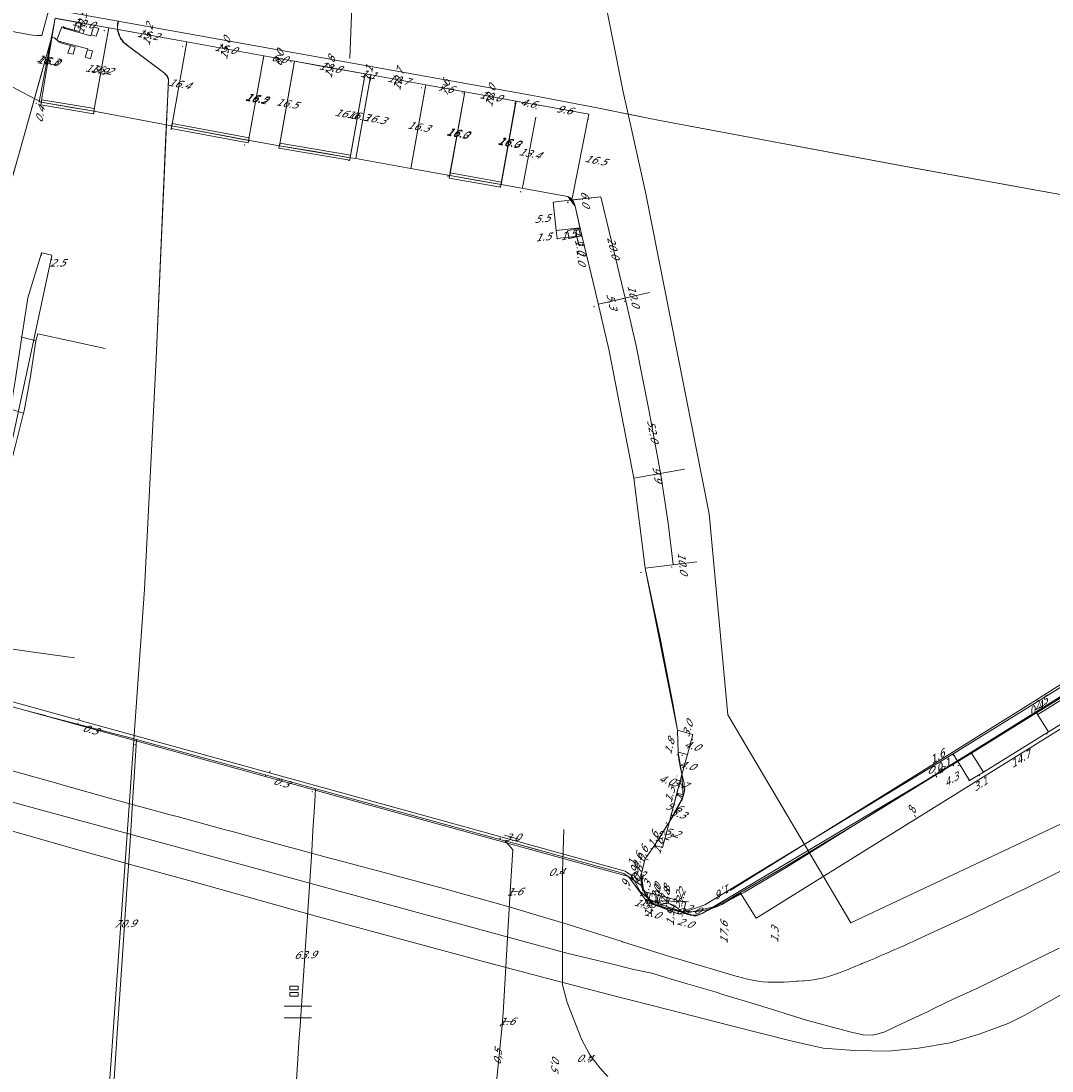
# Model space of a CAD drawing. Header units: metres. Extents: x 124576 to 133557, y 395865 to 402386.
# Tile 438 of 447: x 133096 to 133294, y 401070 to 401272. Entities that reach past the tile are written whole.
import ezdxf
from ezdxf.enums import TextEntityAlignment as Align

# ---------------------------------------------------------------- set-up
doc = ezdxf.new("R2010")
doc.units = ezdxf.units.M
doc.header["$MEASUREMENT"] = 0
for name, color, linetype, lineweight, true_color in [('LG_buisleidingGevaarlijkeInhoud_Petrochemical_Pipeline_Services', 7, 'Continuous', 13, 0x000000), ('LG_Datatransport', 3, 'Continuous', 13, 0x00ff00), ('LG_Datatransport_Eurofiber_Nederland_BV', 3, 'Continuous', 13, 0x00ff00), ('LG_Datatransport_KPN_BV', 3, 'Continuous', 13, 0x00ff00), ('LG_Datatransport_Tele2_Nederland_BV', 3, 'Continuous', 13, 0x00ff00), ('LG_Datatransport_Ziggo_BV', 3, 'Continuous', 13, 0x00ff00), ('LG_Laag_Spanning_Enexis_Netbeheer_BV', 7, 'Continuous', 13, 0x960000), ('LG_Laag_Spanning_Gemeente_Tilburg_Ruimtelijke_Uitvoering', 7, 'Continuous', 13, 0x960000), ('LG_Midden_Spanning_Enexis_Netbeheer_BV', 7, 'Continuous', 13, 0xd20000), ('LG_Riool_Onder_Druk_Gemeente_Tilburg_Ruimtelijke_Uitvoering', 7, 'Continuous', 13, 0x800080), ('LG_Riool_Onder_Druk_Waterschap_De_Dommel', 5, 'Continuous', 13, 0x0000ff), ('LG_Riool_Vrij_Verval_Gemeente_Tilburg_Ruimtelijke_Uitvoering', 7, 'Continuous', 13, 0xca00a0), ('LG_RRPWest_buisleidingGevaarlijkeInhoud_Rotterdam-Rijn_Pijpleiding_Mij_NV_West', 7, 'Continuous', 13, 0x000000), ('LG_unet-4_Brabant_Water', 5, 'Continuous', 13, 0x0000ff), ('MV_Datatransport_lijn', 3, 'Continuous', 0, 0x00ff00)]:
    doc.layers.add(name, color=color, linetype=linetype, lineweight=lineweight, true_color=true_color)
for name, color, linetype, lineweight in [('LG_Wees_Gemeente_Tilburg_Ruimtelijke_Uitvoering', 7, 'Continuous', 13), ('MV_Datatransport', 7, 'Continuous', 0), ('MV_Laag_Spanning', 7, 'Continuous', 0), ('MV_Laag_Spanning_lijn', 7, 'Continuous', 0), ('MV_Laag_Spanning_pijl', 7, 'Continuous', 0), ('MV_Midden_Spanning', 7, 'Continuous', 0), ('MV_Midden_Spanning_lijn', 7, 'Continuous', 0), ('MV_Midden_Spanning_pijl', 7, 'Continuous', 0), ('MV_unet-4', 7, 'Continuous', 0)]:
    doc.layers.add(name, color=color, linetype=linetype, lineweight=lineweight)
doc.styles.add('Klic_Annotatie', font='verdanai.ttf', dxfattribs={"oblique": 20, "height": 1.4})

# ---------------------------------------------------------------- blocks, each defined once
blk = doc.blocks.new('m_pijl')
at = {"layer": 'MV_Laag_Spanning_pijl'}
blk.add_hatch(color=7, dxfattribs=at).paths.add_polyline_path([(-1, -0.3), (-1, 0), (-1, 0.3), (0, 0)])
at = {"layer": 'MV_Laag_Spanning_pijl', "flags": 128}
blk.add_lwpolyline([(-1, 0), (-1, 0.3), (0, 0), (-1, -0.3), (-1, 0)], close=True, dxfattribs=at)
blk = doc.blocks.new('m_pijl_1')
at = {"layer": 'MV_Midden_Spanning_pijl'}
blk.add_hatch(color=7, dxfattribs=at).paths.add_polyline_path([(-1, -0.3), (-1, 0), (-1, 0.3), (0, 0)])
at = {"layer": 'MV_Midden_Spanning_pijl', "flags": 128}
blk.add_lwpolyline([(-1, 0), (-1, 0.3), (0, 0), (-1, -0.3), (-1, 0)], close=True, dxfattribs=at)

msp = doc.modelspace()

# ---------------------------------------------------------------- linework, layer by layer
at = {"layer": 'LG_buisleidingGevaarlijkeInhoud_Petrochemical_Pipeline_Services', "flags": 128}
msp.add_lwpolyline([(133065.74, 401129.74), (133200.84, 401092.95), (133209.46, 401090.88), (133213.75, 401089.83), (133217.17, 401089.08), (133220.68, 401088.04), (133223.95, 401087.07), (133226.66, 401086.29), (133229.3, 401085.51), (133230.97, 401084.95), (133237.44, 401083.02), (133246.84, 401080.07), (133255.18, 401077.87), (133257.73, 401077.29), (133259.45, 401077.21), (133260.38, 401077.42), (133261.89, 401077.85), (133264.13, 401078.93), (133267, 401080.3), (133269.94, 401081.65), (133271.42, 401082.39), (133271.42, 401082.39), (133275.17, 401084.2), (133279.41, 401086.07), (133295.35, 401093.9)], dxfattribs=at)
at = {"layer": 'LG_Datatransport', "flags": 128}
for points in [[(133110.16, 401255.03), (133100.05, 401256.74), (133099.88, 401255.76), (133110, 401254.04), (133110.16, 401255.03)], [(133139.85, 401249.42), (133125.11, 401252.2), (133124.92, 401251.22), (133139.66, 401248.44), (133139.85, 401249.42)], [(133159.36, 401246.1), (133145.75, 401248.41), (133145.59, 401247.42), (133159.2, 401245.12), (133159.36, 401246.1)], [(133188.31, 401240.93), (133178.47, 401242.69), (133178.29, 401241.71), (133188.14, 401239.94), (133188.31, 401240.93)]]:
    msp.add_lwpolyline(points, dxfattribs=at)
at = {"layer": 'LG_Datatransport_Eurofiber_Nederland_BV', "flags": 128}
for points in [[(133078.09, 401272.77), (133098.3, 401269.15), (133099.14, 401269.03), (133100.05, 401269.03), (133104.39, 401284.99)], [(133078.09, 401272.77), (133098.3, 401269.15), (133099.14, 401269.03), (133100.05, 401269.03), (133104.39, 401284.99)], [(133114.8, 401271.9), (133114.6, 401271.4), (133114.6, 401270.3), (133115.1, 401268.7), (133115.7, 401267.8), (133123.6, 401261.8), (133123.8, 401261.6), (133124, 401261.5), (133124.1, 401261.3), (133124.2, 401261.2), (133124.2, 401261), (133124.3, 401260.8), (133124.4, 401260.7), (133122, 401207.1), (133119.8, 401162.8), (133113.2, 401069.7), (133108.1, 401000), (133099.86, 400911)], [(133113.2, 401069.7), (133119.8, 401162.8), (133122, 401207.1), (133124.4, 401260.7), (133124.3, 401260.7), (133124.3, 401261), (133124.2, 401261), (133124.2, 401261.2), (133124.1, 401261.4), (133124, 401261.4), (133124, 401261.5), (133123.9, 401261.5), (133123.9, 401261.6), (133123.8, 401261.6), (133123.8, 401261.7), (133123.7, 401261.7), (133123.7, 401261.8), (133123.6, 401261.8), (133116.6, 401267.1), (133116.3, 401267.4), (133115.8, 401267.7), (133115.5, 401268.2), (133115.3, 401268.3), (133115.2, 401268.5), (133115.1, 401268.6), (133115, 401269), (133114.9, 401269.1), (133114.8, 401269.3), (133114.8, 401269.5), (133114.7, 401269.9), (133114.6, 401270), (133114.6, 401271.4), (133114.8, 401271.9)], [(133113.2, 401069.7), (133119.8, 401162.8), (133122, 401207.1), (133123.9, 401250), (133124.4, 401260.3), (133124.4, 401260.5), (133124.4, 401260.7), (133124.3, 401260.8), (133124.2, 401261), (133124.2, 401261.2), (133124.1, 401261.3), (133124, 401261.5), (133123.8, 401261.6), (133123.7, 401261.7), (133123.6, 401261.8), (133116.6, 401267.1), (133116.1, 401267.5), (133115.7, 401267.8), (133115.4, 401268.3), (133115.1, 401268.7), (133114.9, 401269.2), (133114.7, 401269.8), (133114.6, 401270.3), (133114.6, 401270.8), (133114.6, 401271.4), (133114.8, 401271.9)], [(133114.8, 401271.9), (133114.6, 401271.4), (133114.6, 401270), (133114.7, 401269.9), (133114.8, 401269.5), (133114.8, 401269.3), (133114.9, 401269.1), (133115, 401269), (133115.1, 401268.6), (133115.2, 401268.5), (133115.3, 401268.3), (133115.5, 401268.2), (133115.8, 401267.7), (133116.3, 401267.4), (133116.6, 401267.1), (133123.6, 401261.8), (133123.7, 401261.8), (133123.7, 401261.7), (133123.8, 401261.7), (133123.8, 401261.6), (133123.9, 401261.6), (133123.9, 401261.5), (133124, 401261.5), (133124, 401261.4), (133124.1, 401261.4), (133124.2, 401261.2), (133124.2, 401261), (133124.3, 401261), (133124.3, 401260.7), (133124.4, 401260.7), (133122, 401207.1), (133119.8, 401162.8), (133113.2, 401069.7)], [(133114.8, 401271.9), (133114.6, 401271.4), (133114.6, 401270), (133114.7, 401269.9), (133114.8, 401269.5), (133114.8, 401269.3), (133114.9, 401269.1), (133115, 401269), (133115.1, 401268.6), (133115.2, 401268.5), (133115.3, 401268.3), (133115.5, 401268.2), (133115.8, 401267.7), (133116.3, 401267.4), (133116.6, 401267.1), (133123.6, 401261.8), (133123.7, 401261.8), (133123.7, 401261.7), (133123.8, 401261.7), (133123.8, 401261.6), (133123.9, 401261.6), (133123.9, 401261.5), (133124, 401261.5), (133124, 401261.4), (133124.1, 401261.4), (133124.2, 401261.2), (133124.2, 401261), (133124.3, 401261), (133124.3, 401260.7), (133124.4, 401260.7), (133122, 401207.1), (133119.8, 401162.8), (133113.2, 401069.7)], [(133114.8, 401271.9), (133114.6, 401271.4), (133114.6, 401270), (133114.7, 401269.9), (133114.8, 401269.5), (133114.8, 401269.3), (133114.9, 401269.1), (133115, 401269), (133115.1, 401268.6), (133115.2, 401268.5), (133115.3, 401268.3), (133115.5, 401268.2), (133115.8, 401267.7), (133116.3, 401267.4), (133116.6, 401267.1), (133123.6, 401261.8), (133123.7, 401261.8), (133123.7, 401261.7), (133123.8, 401261.7), (133123.8, 401261.6), (133123.9, 401261.6), (133123.9, 401261.5), (133124, 401261.5), (133124, 401261.4), (133124.1, 401261.4), (133124.2, 401261.2), (133124.2, 401261), (133124.3, 401261), (133124.3, 401260.7), (133124.4, 401260.7), (133122, 401207.1), (133119.8, 401162.8), (133113.2, 401069.7)], [(133114.8, 401271.9), (133114.6, 401271.4), (133114.6, 401270), (133114.7, 401269.9), (133114.8, 401269.5), (133114.8, 401269.3), (133114.9, 401269.1), (133115, 401269), (133115.1, 401268.6), (133115.2, 401268.5), (133115.3, 401268.3), (133115.5, 401268.2), (133115.8, 401267.7), (133116.3, 401267.4), (133116.6, 401267.1), (133123.6, 401261.8), (133123.7, 401261.8), (133123.7, 401261.7), (133123.8, 401261.7), (133123.8, 401261.6), (133123.9, 401261.6), (133123.9, 401261.5), (133124, 401261.5), (133124, 401261.4), (133124.1, 401261.4), (133124.2, 401261.2), (133124.2, 401261), (133124.3, 401261), (133124.3, 401260.7), (133124.4, 401260.7), (133122, 401207.1), (133119.8, 401162.8), (133113.2, 401069.7)]]:
    msp.add_lwpolyline(points, dxfattribs=at)
at = {"layer": 'LG_Datatransport_KPN_BV', "flags": 128}
msp.add_lwpolyline([(133417.48, 401222.12), (133361.6, 401186.33), (133349.12, 401178.42), (133290.52, 401141.23), (133267.85, 401127.12), (133232.2, 401104.94)], dxfattribs=at)
at = {"layer": 'LG_Datatransport_Tele2_Nederland_BV', "flags": 128}
msp.add_lwpolyline([(133099.86, 400911), (133108.1, 401000), (133108.2, 401001.4), (133113.2, 401069.7), (133119.8, 401162.8), (133122, 401207.1), (133123.9, 401250), (133124.4, 401260.3), (133124.4, 401260.7), (133124.2, 401261), (133124.1, 401261.3), (133123.8, 401261.6), (133123.6, 401261.8), (133116.6, 401267.1), (133115.7, 401267.8), (133115.1, 401268.7), (133114.7, 401269.8), (133114.6, 401270.8), (133114.8, 401271.9)], dxfattribs=at)
at = {"layer": 'LG_Datatransport_Ziggo_BV'}
for p, q in [((133099.96, 401256.25), (133110.08, 401254.54)), ((133125.02, 401251.71), (133139.75, 401248.93)), ((133145.67, 401247.91), (133159.28, 401245.61)), ((133145.67, 401247.91), (133159.28, 401245.61)), ((133159.28, 401245.61), (133160.36, 401245.43)), ((133170.9, 401243.54), (133160.36, 401245.43)), ((133178.38, 401242.2), (133170.9, 401243.54)), ((133188.23, 401240.44), (133178.38, 401242.2)), ((133178.38, 401242.2), (133188.23, 401240.44))]:
    msp.add_line(p, q, dxfattribs=at)
at = {"layer": 'LG_Datatransport_Ziggo_BV', "flags": 128}
for points in [[(133067.66, 401272.3), (133083.19, 401265.12), (133099.96, 401256.25), (133110.08, 401254.54), (133140.34, 401248.82), (133145.67, 401247.91)], [(133223.16, 401100.76), (133221.34, 401102.14), (133220.32, 401102.54), (133220.02, 401102.59), (133219.41, 401102.5), (133218.36, 401101.94), (133217.57, 401102.4), (133216.57, 401103.21), (133216.09, 401103.98), (133215.64, 401104.8), (133215.13, 401106.64), (133215.09, 401107.74), (133215.92, 401111.03), (133217.67, 401113.61), (133221.29, 401119.32), (133222.29, 401121.1), (133223.18, 401123.01), (133223.31, 401123.45), (133223.43, 401124.42), (133223.37, 401125.49), (133222.67, 401128.42), (133222.37, 401130.09), (133222.25, 401131.54), (133222.12, 401135.71), (133221.23, 401140.87), (133218.84, 401153.06), (133215.88, 401166.85), (133213.7, 401184.08), (133208.97, 401208.52), (133206.39, 401219.82), (133203.81, 401230.4), (133203.59, 401230.69), (133202.86, 401230.94), (133202.59, 401231.25), (133202.7, 401231.62), (133203.28, 401232), (133203.37, 401232.21), (133202.43, 401236.28), (133202.17, 401236.98), (133201.83, 401237.56), (133201.44, 401237.96), (133201.04, 401238.14), (133188.23, 401240.44)], [(133318.42, 401156.05), (133291.04, 401139.09)], [(133291.04, 401139.09), (133257.19, 401118.23), (133242.92, 401109.67), (133232.85, 401103.82), (133228.72, 401101.54), (133226.49, 401100.43), (133225.73, 401100.24), (133224.69, 401100.21), (133223.83, 401100.4), (133223.16, 401100.76)]]:
    msp.add_lwpolyline(points, dxfattribs=at)
at = {"layer": 'LG_Laag_Spanning_Enexis_Netbeheer_BV'}
for p, q in [((133102.03, 401226.81), (133094.06, 401189.8)), ((133102.03, 401226.81), (133094.06, 401189.8)), ((133118.73, 401133.84), (133131.58, 401130.31)), ((133118.73, 401133.84), (133131.58, 401130.31)), ((133131.58, 401130.31), (133118.73, 401133.84)), ((133139.95, 401128.01), (133131.58, 401130.31)), ((133139.95, 401128.01), (133152.91, 401124.44)), ((133139.95, 401128.01), (133152.91, 401124.44)), ((133152.91, 401124.44), (133139.95, 401128.01)), ((133188.93, 401114.53), (133152.91, 401124.44)), ((133191.42, 401113.85), (133188.93, 401114.53)), ((133199, 401111.76), (133191.42, 401113.85)), ((133199, 401111.76), (133191.42, 401113.85))]:
    msp.add_line(p, q, dxfattribs=at)
at = {"layer": 'LG_Laag_Spanning_Enexis_Netbeheer_BV', "flags": 128}
for points in [[(133434.98, 401229.82), (133395.57, 401204.42), (133350.89, 401176.61), (133242.96, 401109.41), (133234.94, 401104.62), (133229.95, 401102.03), (133222.88, 401100.45), (133222.24, 401100.47), (133217.5, 401102.27), (133215.71, 401104.65), (133215.03, 401105.97), (133211.81, 401108.24), (133199, 401111.76)], [(133434.98, 401229.82), (133395.57, 401204.42), (133350.89, 401176.61), (133242.96, 401109.41), (133234.94, 401104.62), (133229.95, 401102.03), (133222.88, 401100.45), (133222.24, 401100.47), (133217.5, 401102.27), (133215.71, 401104.65), (133215.03, 401105.97)], [(133434.98, 401229.82), (133395.57, 401204.42), (133350.89, 401176.61), (133242.96, 401109.41), (133234.94, 401104.62), (133229.95, 401102.03), (133222.88, 401100.45), (133222.24, 401100.47), (133217.5, 401102.27), (133215.71, 401104.65), (133215.03, 401105.97)], [(133100.8, 401138.52), (133100.77, 401138.53), (133098.24, 401139.21), (133095.34, 401139.99), (133086.73, 401142.33), (133085.28, 401142.72), (133083.82, 401143.09), (133069.75, 401146.58), (133067.42, 401146.97), (133056.95, 401147.9), (133055.74, 401147.03), (133055.61, 401146.53)], [(133100.8, 401138.52), (133100.77, 401138.53), (133098.24, 401139.21), (133095.34, 401139.99), (133086.73, 401142.33), (133085.28, 401142.72)], [(133191.42, 401113.85), (133188.93, 401114.53), (133152.91, 401124.44), (133139.95, 401128.01), (133131.58, 401130.31), (133118.73, 401133.84), (133117.58, 401134.16), (133100.8, 401138.52)], [(133188.93, 401114.53), (133152.91, 401124.44), (133139.95, 401128.01), (133131.58, 401130.31), (133118.73, 401133.84), (133117.58, 401134.16), (133100.8, 401138.52)], [(133118.73, 401133.84), (133117.58, 401134.16), (133100.8, 401138.52)], [(133208.7, 401069.26), (133208.21, 401069.77), (133206.96, 401071.23), (133206.33, 401072.01), (133205.77, 401072.73), (133205.23, 401073.57), (133203.66, 401076.45), (133200.95, 401083.5), (133200.01, 401086.84), (133200.01, 401108.61), (133200.26, 401116.71)], [(133208.7, 401069.26), (133208.21, 401069.77), (133206.96, 401071.23), (133206.33, 401072.01), (133205.77, 401072.73), (133205.23, 401073.57), (133203.66, 401076.45), (133200.95, 401083.5), (133200.01, 401086.84), (133200.01, 401108.61), (133200.26, 401116.71)], [(133188.93, 401114.53), (133189.13, 401114.3), (133189.85, 401113.57), (133190.48, 401112.8), (133190, 401104.76), (133188.61, 401081.4), (133188.37, 401078.41), (133186.8, 401062.48)], [(133188.93, 401114.53), (133189.13, 401114.3), (133189.85, 401113.57), (133190.48, 401112.8), (133190, 401104.76), (133188.61, 401081.4), (133188.37, 401078.41), (133186.8, 401062.48)], [(133215.03, 401105.97), (133211.81, 401108.24), (133199, 401111.76), (133191.42, 401113.85), (133188.93, 401114.53)], [(133191.42, 401113.85), (133195.21, 401112.8), (133196.52, 401112.44), (133199, 401111.76)], [(133191.42, 401113.85), (133195.21, 401112.8), (133196.52, 401112.44), (133199, 401111.76)], [(133215.03, 401105.97), (133211.81, 401108.24), (133199, 401111.76)]]:
    msp.add_lwpolyline(points, dxfattribs=at)
at = {"layer": 'LG_Laag_Spanning_Gemeente_Tilburg_Ruimtelijke_Uitvoering'}
for p, q in [((133104.6, 401270.5), (133104.2, 401270.8)), ((133104.5, 401270.4), (133104.2, 401270.6)), ((133103.4, 401268), (133104, 401267.8)), ((133103.4, 401267.8), (133103.9, 401267.6)), ((133146.6, 401082.8), (133151.85, 401082.8)), ((133146.6, 401080.54), (133151.85, 401080.54))]:
    msp.add_line(p, q, dxfattribs=at)
at = {"layer": 'LG_Laag_Spanning_Gemeente_Tilburg_Ruimtelijke_Uitvoering', "flags": 128}
for points in [[(133104.2, 401270.6), (133103.9, 401270.7), (133102.93, 401268.2)], [(133104.5, 401270.4), (133109.5, 401269), (133110, 401270.7), (133111, 401270.4), (133110.5, 401268.9), (133109.56, 401269.21)], [(133104.6, 401270.5), (133107.3, 401269.8), (133107.7, 401271.3), (133106.7, 401271.6), (133106.29, 401270.06)], [(133069.25, 401161.8), (133069.35, 401164.61), (133070.85, 401167.8), (133071, 401168.4), (133073.13, 401176.94), (133076.3, 401188.06), (133079.73, 401198.02), (133081.57, 401202.96), (133083.38, 401207.57), (133086.95, 401216.03), (133088.28, 401218.89), (133088.6, 401221.1), (133089.16, 401223.21), (133101.88, 401268.38)], [(133089.15, 401223.25), (133091.88, 401232.92), (133094.06, 401240.65), (133095.89, 401247.11), (133097.84, 401254.01), (133099.97, 401261.57), (133101.85, 401268.35)], [(133101.88, 401268.38), (133101.9, 401268.7), (133102.5, 401268.6), (133103.4, 401267.8)], [(133103.9, 401267.6), (133106.5, 401266.9), (133106.1, 401265.5), (133105.1, 401265.7), (133105.58, 401267.15)], [(133104, 401267.8), (133108.9, 401266.5), (133108.4, 401264.9), (133109.4, 401264.6), (133109.8, 401266.1), (133108.84, 401266.29)]]:
    msp.add_lwpolyline(points, dxfattribs=at)
at = {"layer": 'LG_Midden_Spanning_Enexis_Netbeheer_BV'}
for p, q in [((133099.96, 401256.25), (133110.08, 401254.54)), ((133110.08, 401254.54), (133125.02, 401251.71)), ((133125.02, 401251.71), (133139.75, 401248.93)), ((133145.67, 401247.91), (133159.28, 401245.61)), ((133145.67, 401247.91), (133159.28, 401245.61)), ((133159.28, 401245.61), (133160.36, 401245.43)), ((133159.28, 401245.61), (133160.36, 401245.43)), ((133170.9, 401243.54), (133160.36, 401245.43)), ((133170.9, 401243.54), (133160.36, 401245.43)), ((133178.38, 401242.2), (133170.9, 401243.54)), ((133178.38, 401242.2), (133170.9, 401243.54)), ((133188.23, 401240.44), (133178.38, 401242.2)), ((133188.23, 401240.44), (133178.38, 401242.2)), ((133203.81, 401230.4), (133203.36, 401232.33)), ((133203.81, 401230.4), (133203.36, 401232.33)), ((133206.39, 401219.82), (133203.81, 401230.4)), ((133206.39, 401219.82), (133203.81, 401230.4)), ((133088.74, 401142.78), (133212.06, 401108.65)), ((133088.74, 401142.78), (133212.06, 401108.65)), ((133291.04, 401139.09), (133278.55, 401131.35)), ((133291.04, 401139.09), (133278.55, 401131.35)), ((133222.25, 401131.54), (133222.12, 401135.71)), ((133222.25, 401131.54), (133222.12, 401135.71)), ((133223.16, 401100.76), (133218.31, 401101.95))]:
    msp.add_line(p, q, dxfattribs=at)
at = {"layer": 'LG_Midden_Spanning_Enexis_Netbeheer_BV', "flags": 128}
for points in [[(133067.09, 401272.56), (133067.66, 401272.3), (133083.19, 401265.12), (133099.96, 401256.25), (133110.08, 401254.54), (133125.02, 401251.71), (133139.75, 401248.93), (133140.34, 401248.82), (133145.67, 401247.91), (133159.28, 401245.61), (133160.36, 401245.43), (133170.9, 401243.54), (133178.38, 401242.2), (133188.23, 401240.44), (133201.04, 401238.14), (133202.43, 401236.28), (133203.36, 401232.33), (133203.81, 401230.4), (133206.39, 401219.82), (133208.97, 401208.52), (133213.7, 401184.08), (133215.88, 401166.85), (133222.12, 401135.71)], [(133067.66, 401272.3), (133083.19, 401265.12), (133099.96, 401256.25), (133110.08, 401254.54), (133125.02, 401251.71), (133139.75, 401248.93), (133140.34, 401248.82), (133145.67, 401247.91), (133159.28, 401245.61), (133160.36, 401245.43), (133170.9, 401243.54), (133178.38, 401242.2), (133188.23, 401240.44), (133201.04, 401238.14), (133202.43, 401236.28), (133203.36, 401232.33), (133203.81, 401230.4), (133206.39, 401219.82), (133208.97, 401208.52), (133213.7, 401184.08), (133215.88, 401166.85), (133222.12, 401135.71), (133222.25, 401131.54)], [(133067.66, 401272.3), (133083.19, 401265.12), (133099.96, 401256.25), (133110.08, 401254.54), (133125.02, 401251.71), (133139.75, 401248.93), (133140.34, 401248.82), (133145.67, 401247.91), (133159.28, 401245.61), (133160.36, 401245.43), (133170.9, 401243.54), (133178.38, 401242.2), (133188.23, 401240.44), (133201.04, 401238.14), (133202.43, 401236.28), (133203.36, 401232.33), (133203.81, 401230.4), (133206.39, 401219.82), (133208.97, 401208.52), (133213.7, 401184.08), (133215.88, 401166.85), (133222.12, 401135.71)], [(133067.66, 401272.3), (133083.19, 401265.12), (133099.96, 401256.25), (133110.08, 401254.54), (133125.02, 401251.71), (133139.75, 401248.93), (133140.34, 401248.82), (133145.67, 401247.91)], [(133067.66, 401272.3), (133083.19, 401265.12), (133099.96, 401256.25)], [(133110.08, 401254.54), (133105.02, 401255.39), (133099.96, 401256.25)], [(133110.08, 401254.54), (133105.02, 401255.39), (133099.96, 401256.25)], [(133110.08, 401254.54), (133105.02, 401255.39), (133099.96, 401256.25)], [(133110.08, 401254.54), (133105.02, 401255.39), (133099.96, 401256.25)], [(133110.08, 401254.54), (133105.02, 401255.39), (133099.96, 401256.25)], [(133125.02, 401251.71), (133129.75, 401250.81), (133139.75, 401248.93)], [(133125.02, 401251.71), (133129.75, 401250.81), (133139.75, 401248.93)], [(133125.02, 401251.71), (133129.75, 401250.81), (133139.75, 401248.93)], [(133125.02, 401251.71), (133129.75, 401250.81), (133139.75, 401248.93)], [(133125.02, 401251.71), (133129.75, 401250.81), (133139.75, 401248.93)], [(133139.75, 401248.93), (133140.34, 401248.82), (133145.67, 401247.91)], [(133145.67, 401247.91), (133152.48, 401246.77), (133159.28, 401245.61)], [(133145.67, 401247.91), (133152.48, 401246.77), (133159.28, 401245.61)], [(133145.67, 401247.91), (133152.48, 401246.77), (133159.28, 401245.61)], [(133145.67, 401247.91), (133152.48, 401246.77), (133159.28, 401245.61)], [(133145.67, 401247.91), (133152.48, 401246.77), (133159.28, 401245.61)], [(133488.33, 401169.79), (133469.78, 401200.47), (133454.23, 401227.56), (133453.8, 401228.8), (133444.52, 401246.25), (133444.54, 401247.15), (133444.62, 401248.24), (133444.62, 401248.25), (133443.85, 401248.57), (133443.75, 401248.51), (133443.7, 401248.48), (133442.75, 401247.91), (133435.95, 401243.81), (133435.52, 401243.29), (133434.82, 401241.35), (133429.9, 401227.63), (133429.22, 401225.74), (133428.94, 401225.35), (133403.15, 401208.94), (133363.15, 401183.88), (133350.59, 401176.16), (133318.42, 401156.05), (133291.04, 401139.09), (133278.55, 401131.35)], [(133178.38, 401242.2), (133183.3, 401241.32), (133188.23, 401240.44)], [(133178.38, 401242.2), (133183.3, 401241.32), (133188.23, 401240.44)], [(133178.38, 401242.2), (133183.3, 401241.32), (133188.23, 401240.44)], [(133178.38, 401242.2), (133183.3, 401241.32), (133188.23, 401240.44)], [(133178.38, 401242.2), (133183.3, 401241.32), (133188.23, 401240.44)], [(133203.36, 401232.33), (133202.43, 401236.28), (133201.04, 401238.14), (133188.23, 401240.44)], [(133203.36, 401232.33), (133202.43, 401236.28), (133201.04, 401238.14), (133188.23, 401240.44)], [(133203.81, 401230.4), (133203.46, 401230.75), (133203.19, 401231.94), (133203.36, 401232.33)], [(133203.81, 401230.4), (133203.46, 401230.75), (133203.19, 401231.94), (133203.36, 401232.33)], [(133429.9, 401227.63), (133429.22, 401225.74), (133428.94, 401225.35), (133403.15, 401208.94), (133363.15, 401183.88), (133350.59, 401176.16), (133318.42, 401156.05), (133291.04, 401139.09)], [(133429.9, 401227.63), (133429.22, 401225.74), (133428.94, 401225.35), (133403.15, 401208.94), (133363.15, 401183.88), (133350.59, 401176.16), (133318.42, 401156.05), (133291.04, 401139.09)], [(133222.12, 401135.71), (133215.88, 401166.85), (133213.7, 401184.08), (133208.97, 401208.52), (133206.39, 401219.82)], [(133222.12, 401135.71), (133215.88, 401166.85), (133213.7, 401184.08), (133208.97, 401208.52), (133206.39, 401219.82)], [(133398.84, 401208.22), (133397.63, 401207.45), (133362.41, 401185.06), (133317.53, 401157.5), (133275.03, 401131.17), (133227.33, 401102.23), (133223.16, 401100.76), (133218.31, 401101.95), (133217.57, 401102.4), (133216.75, 401103.06), (133216.57, 401103.21), (133215.64, 401104.8), (133215.14, 401108.02), (133215.92, 401111.03), (133217.67, 401113.61), (133220.56, 401118.22), (133223.18, 401123.01), (133222.96, 401127.21), (133222.25, 401131.54)], [(133397.63, 401207.45), (133362.41, 401185.06), (133317.53, 401157.5), (133275.03, 401131.17), (133227.33, 401102.23), (133223.16, 401100.76), (133218.31, 401101.95), (133217.57, 401102.4), (133216.75, 401103.06), (133216.57, 401103.21), (133215.64, 401104.8), (133215.14, 401108.02), (133215.92, 401111.03), (133217.67, 401113.61), (133220.56, 401118.22), (133223.18, 401123.01), (133222.96, 401127.21), (133222.25, 401131.54), (133222.12, 401135.71)], [(133397.63, 401207.45), (133362.41, 401185.06), (133317.53, 401157.5), (133275.03, 401131.17), (133227.33, 401102.23), (133223.16, 401100.76)], [(133278.55, 401131.35), (133275.92, 401129.72), (133226.85, 401100.58), (133225.51, 401100.02), (133216.75, 401103.06), (133216.57, 401103.21), (133215.64, 401104.8), (133215.14, 401108.02), (133215.92, 401111.03), (133217.67, 401113.61), (133220.56, 401118.22), (133223.18, 401123.01), (133222.96, 401127.21), (133222.25, 401131.54), (133222.12, 401135.71)], [(133216.75, 401103.06), (133216.57, 401103.21), (133215.64, 401104.8), (133215.14, 401108.02), (133215.92, 401111.03), (133217.67, 401113.61), (133220.56, 401118.22), (133223.18, 401123.01), (133222.96, 401127.21), (133222.25, 401131.54)], [(133216.75, 401103.06), (133216.57, 401103.21), (133215.64, 401104.8), (133215.14, 401108.02), (133215.92, 401111.03), (133217.67, 401113.61), (133220.56, 401118.22), (133223.18, 401123.01), (133222.96, 401127.21), (133222.25, 401131.54)], [(133278.55, 401131.35), (133275.92, 401129.72), (133226.85, 401100.58)], [(133278.55, 401131.35), (133275.92, 401129.72), (133226.85, 401100.58)], [(133212.06, 401108.65), (133213.3, 401107.83), (133214.93, 401104.81), (133216.65, 401103.3), (133217.35, 401103), (133224.2, 401102.87)], [(133212.06, 401108.65), (133213.3, 401107.83), (133214.93, 401104.81), (133216.65, 401103.3), (133217.35, 401103), (133224.2, 401102.87)], [(133226.85, 401100.58), (133225.51, 401100.02), (133216.75, 401103.06)], [(133218.31, 401101.95), (133217.57, 401102.4), (133216.75, 401103.06)], [(133226.85, 401100.58), (133225.51, 401100.02), (133216.75, 401103.06)], [(133223.16, 401100.76), (133222.13, 401101.56), (133220.32, 401102.54), (133219.11, 401102.36), (133218.61, 401102.07), (133218.31, 401101.95)], [(133223.16, 401100.76), (133222.13, 401101.56), (133220.32, 401102.54), (133219.11, 401102.36), (133218.61, 401102.07), (133218.31, 401101.95)], [(133226.85, 401100.58), (133225.35, 401100.2), (133223.16, 401100.76)], [(133226.85, 401100.58), (133225.35, 401100.2), (133223.16, 401100.76)]]:
    msp.add_lwpolyline(points, dxfattribs=at)
at = {"layer": 'LG_Riool_Onder_Druk_Gemeente_Tilburg_Ruimtelijke_Uitvoering', "flags": 128}
msp.add_lwpolyline([(133100.81, 401274.3), (133193.92, 401257.63), (133206.65, 401255.2), (133218.39, 401252.82), (133265.89, 401243.91), (133328.43, 401232.58)], dxfattribs=at)
at = {"layer": 'LG_Riool_Onder_Druk_Waterschap_De_Dommel', "flags": 128}
for points in [[(133532.25, 401130.99), (133494.6, 401136.58), (133423.54, 401146.88), (133408.62, 401148.09), (133393.61, 401148.98), (133378.58, 401149.43), (133363.16, 401149.51), (133255.4, 401098.74), (133231.77, 401138.71), (133228.21, 401177.27), (133215.96, 401239.01), (133212.64, 401253.99), (133211.7, 401258.24), (133198.48, 401324.57)], [(133328.43, 401232.58), (133265.9, 401243.91), (133218.39, 401252.82), (133212.64, 401253.99), (133206.65, 401255.2), (133193.92, 401257.63), (133100.81, 401274.31)]]:
    msp.add_lwpolyline(points, dxfattribs=at)
at = {"layer": 'LG_Riool_Vrij_Verval_Gemeente_Tilburg_Ruimtelijke_Uitvoering'}
for p, q in [((133096.08, 401211.26), (133098.95, 401210.45)), ((133094.04, 401197.34), (133096.55, 401196.6))]:
    msp.add_line(p, q, dxfattribs=at)
at = {"layer": 'LG_Riool_Vrij_Verval_Gemeente_Tilburg_Ruimtelijke_Uitvoering', "flags": 128}
for points in [[(133086.99, 401167.25), (133089.55, 401167.14), (133091.64, 401176.55), (133093, 401182.32), (133094.97, 401190.16), (133096.55, 401196.6), (133096.66, 401197.04), (133097.82, 401203.24), (133098.95, 401210.45), (133099.29, 401211.83), (133112.21, 401209.01)], [(133078.3, 401092.63), (133078.34, 401093.25), (133079.59, 401106.84), (133080.23, 401112.89), (133081.27, 401121.85), (133083.6, 401136.76), (133084.85, 401143.67), (133086.44, 401151.92), (133086.45, 401152.49), (133087.18, 401152.36), (133098.02, 401150.77), (133106.35, 401149.63)]]:
    msp.add_lwpolyline(points, dxfattribs=at)
at = {"layer": 'LG_RRPWest_buisleidingGevaarlijkeInhoud_Rotterdam-Rijn_Pijpleiding_Mij_NV_West', "flags": 128}
for points in [[(133093.74, 401128.14), (133103.57, 401125.38), (133103.75, 401125.34), (133113.49, 401122.59), (133114.87, 401122.2), (133125.42, 401119.3), (133125.57, 401119.27), (133126.29, 401119.08), (133135.11, 401116.7), (133136.86, 401116.22), (133145.7, 401113.82), (133155.38, 401111.2), (133156.12, 401111), (133166.77, 401108.14), (133167.42, 401107.96), (133175.54, 401105.79), (133177.93, 401105.14), (133178.76, 401104.92), (133189.81, 401101.84), (133189.97, 401101.79), (133200.48, 401098.66), (133201.12, 401098.46), (133211.47, 401095.16), (133211.55, 401095.14), (133221.22, 401092.13), (133222.16, 401091.84), (133222.36, 401091.78), (133233.58, 401088.46), (133233.64, 401088.45), (133234.6, 401088.18), (133235.56, 401087.94), (133236.52, 401087.74), (133237.53, 401087.57), (133238.51, 401087.45), (133239.5, 401087.38), (133240.49, 401087.35), (133241.48, 401087.36), (133242.5, 401087.4), (133243.52, 401087.46), (133244.52, 401087.51), (133244.93, 401087.54), (133245.24, 401087.56), (133246.23, 401087.62), (133246.34, 401087.62), (133247.22, 401087.71), (133248.2, 401087.83), (133249.18, 401088.01), (133250.16, 401088.22), (133251.11, 401088.47), (133252.06, 401088.76), (133252.99, 401089.1), (133253.94, 401089.47), (133254.87, 401089.84), (133255.13, 401089.94), (133255.82, 401090.23), (133256.35, 401090.45), (133257.3, 401090.84), (133257.51, 401090.93), (133258.23, 401091.23), (133259.16, 401091.62), (133260.1, 401092.01), (133261.02, 401092.41), (133261.95, 401092.81), (133262.89, 401093.22), (133263.81, 401093.62), (133264.75, 401094.03), (133265.67, 401094.44), (133266.59, 401094.85), (133267.18, 401095.11), (133268, 401095.48), (133277.72, 401099.97), (133288.31, 401105.07), (133288.42, 401105.13), (133298.78, 401110.22)], [(133093.83, 401116.52), (133105.66, 401113.18), (133117.28, 401109.9), (133129.01, 401106.67), (133140.67, 401103.45), (133152.51, 401100.14), (133163.54, 401097.1), (133174.68, 401094.08), (133186.29, 401090.98), (133197.68, 401087.97), (133208.94, 401085.03), (133220.5, 401082.04), (133232.19, 401079.05), (133244.1, 401076.03), (133250.05, 401074.74), (133256.05, 401074.26), (133262.53, 401074.13), (133268.36, 401074.73), (133274.42, 401075.74), (133279.99, 401077.4), (133285.71, 401079.52), (133288.92, 401081.13), (133291.16, 401082.38), (133299.73, 401087.21)]]:
    msp.add_lwpolyline(points, dxfattribs=at)
at = {"layer": 'LG_unet-4_Brabant_Water'}
for p, q in [((133362.23, 401177.41), (133238.02, 401100.16)), ((133220.18, 401101.61), (133219.01, 401101.91))]:
    msp.add_line(p, q, dxfattribs=at)
at = {"layer": 'LG_unet-4_Brabant_Water', "flags": 128}
for points in [[(133219.01, 401101.91), (133216.41, 401102.6), (133212.67, 401107.67), (133035.83, 401156.32), (133033.95, 401156.06), (133033.39, 401156.23), (133032.28, 401156.6), (133024.54, 401155.02), (133023.84, 401155.24)], [(133238.02, 401100.16), (133237.17, 401099.63), (133234.19, 401104.46), (133230.73, 401102.37), (133229.6, 401101.85), (133228.23, 401101.38), (133226.81, 401101.06), (133225.57, 401100.91), (133224.12, 401100.88), (133222.77, 401100.99), (133222.16, 401101.09), (133220.25, 401101.58), (133220.18, 401101.61)]]:
    msp.add_lwpolyline(points, dxfattribs=at)
at = {"layer": 'LG_Wees_Gemeente_Tilburg_Ruimtelijke_Uitvoering', "flags": 128}
for points in [[(133147.67, 401085.91), (133147.67, 401086.59), (133149.29, 401086.59), (133149.29, 401085.91), (133147.67, 401085.91)], [(133147.67, 401084.71), (133147.67, 401085.39), (133149.29, 401085.39), (133149.29, 401084.71), (133147.67, 401084.71)]]:
    msp.add_lwpolyline(points, dxfattribs=at)
at = {"layer": 'MV_Datatransport_lijn'}
for p, q in [((133102.65, 401272.37), (133099.58, 401256.32)), ((133102.65, 401272.37), (133112.95, 401270.52)), ((133112.95, 401270.52), (133110.08, 401254.54)), ((133112.95, 401270.52), (133127.91, 401267.83)), ((133127.91, 401267.83), (133125.02, 401251.71)), ((133127.91, 401267.83), (133142.67, 401265.18)), ((133142.67, 401265.18), (133139.75, 401248.93)), ((133142.67, 401265.18), (133148.58, 401264.12)), ((133148.58, 401264.12), (133145.67, 401247.91)), ((133148.58, 401264.12), (133162.17, 401261.68)), ((133162.17, 401261.68), (133159.28, 401245.61)), ((133163.25, 401261.48), (133160.36, 401245.43)), ((133162.17, 401261.68), (133163.25, 401261.48)), ((133163.25, 401261.48), (133173.78, 401259.59)), ((133173.78, 401259.59), (133170.9, 401243.54)), ((133173.78, 401259.59), (133181.26, 401258.25)), ((133181.26, 401258.25), (133178.38, 401242.2)), ((133181.26, 401258.25), (133191.11, 401256.48)), ((133099.58, 401256.32), (133099.96, 401256.25)), ((133191.11, 401256.48), (133188.23, 401240.44)), ((133193.42, 401256.07), (133191.09, 401256.48)), ((133203.4, 401232.14), (133200.97, 401231.56)), ((133200.97, 401231.56), (133201.31, 401230.11)), ((133201.31, 401230.11), (133203.66, 401230.64)), ((133203.2, 401228.71), (133202.59, 401231.23)), ((133204.17, 401228.95), (133203.2, 401228.71)), ((133212.06, 401218.66), (133206.92, 401217.49)), ((133223.43, 401185.84), (133213.7, 401184.08)), ((133291.26, 401138.74), (133291.04, 401139.09)), ((133222, 401123.64), (133222.96, 401127.21)), ((133220.56, 401118.22), (133222, 401123.64)), ((133222, 401123.64), (133223.27, 401123.3)), ((133219.22, 401113.2), (133220.56, 401118.22)), ((133217.65, 401113.58), (133219.22, 401113.2)), ((133215.72, 401107.86), (133215.14, 401108.02)), ((133216.9, 401104.47), (133216.57, 401103.21)), ((133216.9, 401104.47), (133218.83, 401103.96)), ((133218.83, 401103.96), (133218.31, 401101.95)), ((133218.83, 401103.96), (133220.58, 401103.5)), ((133220.58, 401103.5), (133220.32, 401102.54)), ((133220.58, 401103.5), (133223.67, 401102.69)), ((133223.67, 401102.69), (133223.16, 401100.76))]:
    msp.add_line(p, q, dxfattribs=at)
at = {"layer": 'MV_Datatransport_lijn', "flags": 128}
msp.add_lwpolyline([(133350.81, 401175.8), (133336.74, 401167.02), (133291.26, 401138.74)], dxfattribs=at)
at = {"layer": 'MV_Laag_Spanning_lijn'}
msp.add_line((133215.57, 401107.9), (133215.03, 401105.97), dxfattribs=at)
at = {"layer": 'MV_Laag_Spanning_pijl'}
for p, q in [((133159.22, 401264.73), (133161.58, 401324.69)), ((133100.06, 401227.32), (133102.01, 401226.91)), ((133271.91, 401126.7), (133271.59, 401127.21)), ((133191.82, 401114.78), (133188.92, 401115.58)), ((133200.01, 401108.61), (133199.61, 401108.61)), ((133215.72, 401107.86), (133215.57, 401107.9)), ((133191.6, 401104.71), (133190, 401104.76)), ((133190.11, 401079.78), (133188.52, 401079.9)), ((133205.47, 401073.13), (133205.14, 401072.9))]:
    msp.add_line(p, q, dxfattribs=at)
at = {"layer": 'MV_Laag_Spanning_pijl', "flags": 128}
for points in [[(133087.65, 401169.66), (133088.08, 401171.56), (133090.73, 401182.77), (133093.74, 401194.89), (133094.11, 401196.85), (133094.53, 401200.07), (133094.96, 401202.79), (133096.21, 401211.26), (133097.37, 401218.7), (133100.04, 401227.26), (133100.06, 401227.32)], [(133113.56, 401063.26), (133113.94, 401068.74), (133114.49, 401076.65), (133115.69, 401094.51), (133115.88, 401097.36), (133116.34, 401104.29), (133116.7, 401109.68), (133117.15, 401116.44), (133117.62, 401123.89), (133117.8, 401126.7), (133118.26, 401133.97)], [(133148.4, 401060.72), (133148.62, 401063.81), (133148.81, 401066.66), (133149.15, 401071.6), (133149.44, 401075.85), (133149.65, 401078.99), (133151.88, 401112.49), (133152.13, 401116.47), (133152.36, 401120.14), (133152.47, 401121.99), (133152.63, 401124.52)]]:
    msp.add_lwpolyline(points, dxfattribs=at)
at = {"layer": 'MV_Midden_Spanning_lijn'}
for p, q in [((133127.85, 401267.51), (133124.88, 401250.97)), ((133148.52, 401263.8), (133145.87, 401249.02)), ((133163.18, 401261.18), (133160.36, 401245.43)), ((133173.72, 401259.29), (133170.9, 401243.54)), ((133201.85, 401237.49), (133207.4, 401238.1)), ((133201.85, 401237.49), (133198.23, 401237.09)), ((133198.84, 401231.62), (133203.35, 401232.12)), ((133199.01, 401230.13), (133203.66, 401230.64)), ((133203.06, 401229.29), (133202.59, 401231.23)), ((133293.33, 401135.4), (133291.04, 401139.09)), ((133280.81, 401127.69), (133278.55, 401131.35)), ((133218.83, 401103.96), (133218.31, 401101.95))]:
    msp.add_line(p, q, dxfattribs=at)
at = {"layer": 'MV_Midden_Spanning_pijl'}
for p, q in [((133102.59, 401272.03), (133099.96, 401256.25)), ((133112.88, 401270.19), (133110.08, 401254.54)), ((133142.67, 401265.18), (133127.9, 401267.83)), ((133142.61, 401264.86), (133139.75, 401248.92)), ((133142.67, 401265.18), (133148.57, 401264.12)), ((133162.1, 401261.37), (133159.28, 401245.62)), ((133162.16, 401261.68), (133163.24, 401261.49)), ((133163.24, 401261.49), (133173.77, 401259.6)), ((133173.77, 401259.6), (133181.25, 401258.25)), ((133181.25, 401258.25), (133178.43, 401242.5)), ((133191.09, 401256.48), (133188.28, 401240.73)), ((133195.62, 401255.66), (133205.07, 401253.96)), ((133205.07, 401253.96), (133201.91, 401237.77)), ((133207.4, 401238.1), (133201.7, 401237.47)), ((133198.23, 401237.09), (133198.84, 401231.62)), ((133198.84, 401231.62), (133199.01, 401230.13)), ((133204.05, 401229.42), (133203.06, 401229.29)), ((133216.71, 401219.71), (133206.96, 401217.5)), ((133225.8, 401168.06), (133215.88, 401166.85)), ((133320.73, 401152.3), (133293.33, 401135.4)), ((133225.02, 401134.94), (133222.12, 401135.71)), ((133223.99, 401131.08), (133225.02, 401134.94)), ((133293.33, 401135.4), (133280.81, 401127.69)), ((133223.99, 401131.08), (133222.25, 401131.54)), ((133222.96, 401127.21), (133223.99, 401131.08)), ((133276.15, 401129.34), (133275.92, 401129.72)), ((133278.17, 401126.06), (133276.15, 401129.34)), ((133221.92, 401123.35), (133222.96, 401127.21)), ((133280.81, 401127.69), (133278.17, 401126.06)), ((133220.56, 401118.22), (133221.92, 401123.35)), ((133221.92, 401123.35), (133223.18, 401123.01)), ((133219.22, 401113.2), (133220.56, 401118.22)), ((133219.22, 401113.2), (133217.67, 401113.61)), ((133216.5, 401110.88), (133215.92, 401111.03)), ((133215.72, 401107.86), (133215.14, 401108.02)), ((133216.9, 401104.47), (133215.64, 401104.8)), ((133216.9, 401104.47), (133216.57, 401103.21)), ((133216.9, 401104.47), (133218.83, 401103.96)), ((133218.83, 401103.96), (133220.58, 401103.5)), ((133220.58, 401103.5), (133220.32, 401102.54)), ((133220.58, 401103.5), (133223.67, 401102.69)), ((133223.67, 401102.69), (133223.16, 401100.76))]:
    msp.add_line(p, q, dxfattribs=at)
at = {"layer": 'MV_Midden_Spanning_pijl', "flags": 128}
for points in [[(133112.94, 401270.52), (133103.1, 401272.28), (133102.65, 401272.37)], [(133127.9, 401267.83), (133116.51, 401269.88), (133112.94, 401270.52)], [(133148.57, 401264.12), (133154.04, 401263.14), (133162.16, 401261.68)], [(133181.25, 401258.25), (133183.08, 401257.93), (133191.09, 401256.48)], [(133191.09, 401256.48), (133195.37, 401255.71), (133195.62, 401255.66)], [(133194.92, 401253.36), (133192.39, 401240.2), (133192.29, 401239.71)], [(133207.4, 401238.1), (133211.82, 401219.75), (133212.06, 401218.66)], [(133212.06, 401218.66), (133214.14, 401209.52), (133216.66, 401196.87), (133218.92, 401184.76), (133220.28, 401175.45), (133221.24, 401167.51)], [(133107.27, 401138.03), (133107.19, 401137.74), (133107.17, 401137.67)], [(133275.92, 401129.72), (133275.87, 401129.8), (133275.03, 401131.17)], [(133143.91, 401127.95), (133143.83, 401127.66), (133143.8, 401127.54)]]:
    msp.add_lwpolyline(points, dxfattribs=at)

# ---------------------------------------------------------------- block references
at = {"layer": 'MV_Laag_Spanning_pijl'}
for p, xscale, yscale, zscale, rotation in [((133100, 401227), 0.09999999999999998, 0.09999999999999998, 0.09999999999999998, 72), ((133102, 401226), 0.1, 0.1, 0.1, 348), ((133118, 401133), 0.09999999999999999, 0.09999999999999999, 0.09999999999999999, 86), ((133271, 401127), 0.09999999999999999, 0.09999999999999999, 0.09999999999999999, 121), ((133152, 401124), 0.09999999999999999, 0.09999999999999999, 0.09999999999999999, 86), ((133188, 401115), 0.1, 0.1, 0.1, 164), ((133199, 401108), 0.1, 0.1, 0.1, 180), ((133215, 401107), 0.1, 0.1, 0.1, 164), ((133190, 401104), 0.1, 0.1, 0.1, 178), ((133188, 401079), 0.1, 0.1, 0.1, 175), ((133205, 401072), 0.1, 0.1, 0.1, 217)]:
    msp.add_blockref('m_pijl', p, dxfattribs=dict(at, xscale=xscale, yscale=yscale, zscale=zscale, rotation=rotation))
at = {"layer": 'MV_Midden_Spanning_pijl'}
for p, xscale, yscale, zscale, rotation in [((133112, 401270), 0.1, 0.1, 0.1, 169), ((133127, 401267), 0.1, 0.1, 0.1, 169), ((133148, 401264), 0.09999999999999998, 0.09999999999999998, 0.09999999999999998, 350.0000000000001), ((133162, 401261), 0.09999999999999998, 0.09999999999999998, 0.09999999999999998, 350.0000000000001), ((133163, 401261), 0.09999999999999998, 0.09999999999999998, 0.09999999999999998, 350.0000000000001), ((133173, 401259), 0.09999999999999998, 0.09999999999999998, 0.09999999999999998, 350.0000000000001), ((133181, 401258), 0.09999999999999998, 0.09999999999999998, 0.09999999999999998, 350.0000000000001), ((133099, 401256), 0.1, 0.1, 0.1, 261), ((133191, 401256), 0.09999999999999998, 0.09999999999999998, 0.09999999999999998, 350.0000000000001), ((133110, 401254), 0.09999999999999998, 0.09999999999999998, 0.09999999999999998, 260), ((133195, 401255), 0.09999999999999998, 0.09999999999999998, 0.09999999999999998, 350.0000000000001), ((133205, 401253), 0.09999999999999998, 0.09999999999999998, 0.09999999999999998, 350.0000000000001), ((133139, 401248), 0.09999999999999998, 0.09999999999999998, 0.09999999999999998, 260), ((133159, 401245), 0.09999999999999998, 0.09999999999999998, 0.09999999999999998, 260), ((133178, 401242), 0.09999999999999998, 0.09999999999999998, 0.09999999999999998, 260), ((133188, 401240), 0.09999999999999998, 0.09999999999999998, 0.09999999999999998, 260), ((133192, 401239), 0.09999999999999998, 0.09999999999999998, 0.09999999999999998, 260), ((133201, 401237), 0.1, 0.1, 0.1, 258.9999999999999), ((133201, 401237), 0.1, 0.1, 0.1, 187), ((133198, 401231), 0.09999999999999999, 0.09999999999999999, 0.09999999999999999, 276.9999999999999), ((133199, 401230), 0.09999999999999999, 0.09999999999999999, 0.09999999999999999, 276.9999999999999), ((133203, 401229), 0.1, 0.1, 0.1, 188), ((133212, 401218), 0.1, 0.1, 0.1, 283), ((133206, 401217), 0.09999999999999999, 0.09999999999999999, 0.09999999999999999, 193), ((133215, 401166), 0.1, 0.1, 0.1, 187), ((133221, 401167), 0.09999999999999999, 0.09999999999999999, 0.09999999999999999, 276.9999999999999), ((133107, 401137), 0.1, 0.1, 0.1, 256), ((133222, 401135), 0.1, 0.1, 0.1, 165), ((133293, 401135), 0.1, 0.1, 0.1, 212), ((133225, 401134), 0.1, 0.1, 0.1, 75.00000000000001), ((133222, 401131), 0.1, 0.1, 0.1, 165), ((133223, 401131), 0.1, 0.1, 0.1, 75.00000000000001), ((133275, 401131), 0.09999999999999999, 0.09999999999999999, 0.09999999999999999, 121), ((133275, 401129), 0.09999999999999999, 0.09999999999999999, 0.09999999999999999, 121), ((133276, 401129), 0.09999999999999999, 0.09999999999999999, 0.09999999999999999, 121), ((133143, 401127), 0.1, 0.1, 0.1, 255), ((133222, 401127), 0.1, 0.1, 0.1, 75.00000000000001), ((133280, 401127), 0.1, 0.1, 0.1, 212), ((133278, 401126), 0.1, 0.1, 0.1, 212), ((133221, 401123), 0.1, 0.1, 0.1, 75.00000000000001), ((133223, 401123), 0.1, 0.1, 0.1, 346), ((133220, 401118), 0.1, 0.1, 0.1, 75.00000000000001), ((133217, 401113), 0.1, 0.1, 0.1, 165), ((133215, 401111), 0.1, 0.1, 0.1, 165), ((133215, 401108), 0.1, 0.1, 0.1, 164), ((133215, 401104), 0.1, 0.1, 0.1, 165), ((133216, 401103), 0.1, 0.1, 0.1, 256), ((133218, 401103), 0.1, 0.1, 0.1, 346), ((133220, 401103), 0.1, 0.1, 0.1, 346), ((133220, 401102), 0.1, 0.1, 0.1, 256), ((133223, 401102), 0.1, 0.1, 0.1, 346), ((133223, 401100), 0.1, 0.1, 0.1, 256)]:
    msp.add_blockref('m_pijl_1', p, dxfattribs=dict(at, xscale=xscale, yscale=yscale, zscale=zscale, rotation=rotation))

# ---------------------------------------------------------------- texts
at = {"layer": 'MV_Datatransport', "style": 'Klic_Annotatie', "oblique": 20}
for s, rotation, p in [('10.5', 80, (133107.8, 401271.44)), ('15.2', 80, (133120.43, 401269.18)), ('15.0', 80, (133135.29, 401266.51)), ('6.0', 80, (133145.63, 401264.65)), ('16.3', 349, (133101.12, 401264.35)), ('13.8', 80, (133155.37, 401262.9)), ('16.2', 350, (133111.52, 401262.53)), ('1.1', 80, (133162.71, 401261.58)), ('10.7', 80, (133168.52, 401260.54)), ('16.4', 350, (133126.46, 401259.77)), ('7.6', 80, (133177.52, 401258.92)), ('16.5', 350, (133141.21, 401257.05)), ('10.0', 80, (133186.18, 401257.36)), ('16.5', 350, (133147.13, 401256.02)), ('0.4', 79, (133099.74, 401253.84)), ('16.3', 350, (133160.72, 401253.65)), ('16.3', 350, (133163.97, 401253.06)), ('16.3', 350, (133172.34, 401251.57)), ('16.3', 350, (133179.82, 401250.22)), ('16.3', 350, (133189.67, 401248.46)), ('1.5', 13, (133201.04, 401230.72)), ('1.0', 284, (133203.41, 401228.53)), ('5.3', 283, (133209.49, 401218.07)), ('9.9', 280, (133218.23, 401184.92)), ('0.4', 32, (133290.83, 401139.88)), ('2,5', 31.9, (133291.69, 401140.89)), ('3.7', 345, (133222.48, 401125.42)), ('1.3', 75, (133222.64, 401123.47)), ('5.6', 345, (133221.28, 401120.93)), ('5.2', 345, (133219.31, 401115.62)), ('1.6', 76, (133218.44, 401113.39)), ('0.6', 74, (133214.48, 401108.07)), ('2.0', 75, (133217.87, 401104.22)), ('1.8', 75, (133219.71, 401103.73)), ('1,6', 211.6, (133231.15, 401104.98)), ('1.3', 345, (133216.38, 401102.55)), ('3.2', 75, (133222.12, 401103.1)), ('1.0', 345, (133221.58, 401101.4)), ('2.0', 345, (133224.98, 401101.45)), ('0,5', 85.8, (133187.58, 401072.98)), ('0,5', 265.8, (133198.66, 401071.88))]:
    msp.add_text(s, height=1.4, rotation=rotation, dxfattribs=at).set_placement(p, align=Align.MIDDLE_CENTER)
at = {"layer": 'MV_Laag_Spanning', "style": 'Klic_Annotatie', "oblique": 20}
for s, rotation, p in [('2.5', 1, (133103.03, 401225.42)), ('0.6', 1, (133271.48, 401128.13)), ('0.4', 2, (133198.75, 401108.52)), ('1.6', 2, (133190.8, 401104.73)), ('70.9', 2, (133115.96, 401098.61)), ('63.9', 2, (133150.56, 401092.62)), ('1.6', 1, (133189.31, 401079.84)), ('0.4', 359, (133204.18, 401072.75))]:
    msp.add_text(s, height=1.4, rotation=rotation, dxfattribs=at).set_placement(p, align=Align.MIDDLE_CENTER)
for s, p in [('3.0', (133190.37, 401115.18)), ('0.2', (133214.28, 401107.92))]:
    msp.add_text(s, height=1.4, dxfattribs=at).set_placement(p, align=Align.MIDDLE_CENTER)
at = {"layer": 'MV_Midden_Spanning', "style": 'Klic_Annotatie', "oblique": 20}
for s, rotation, p in [('10.0', 350, (133108.02, 401271.4)), ('15.2', 350, (133120.42, 401269.17)), ('15.0', 350, (133135.29, 401266.51)), ('16.0', 351, (133101.28, 401264.14)), ('6.0', 350, (133145.62, 401264.65)), ('15.9', 350, (133110.47, 401262.53)), ('13.8', 350, (133155.37, 401262.9)), ('1.1', 350, (133162.7, 401261.59)), ('10.7', 350, (133168.51, 401260.54)), ('7.6', 350, (133177.51, 401258.93)), ('16.2', 350, (133141.18, 401256.89)), ('10.0', 350, (133186.17, 401257.37)), ('4.6', 350, (133193.36, 401256.07)), ('16.0', 350, (133158.38, 401254)), ('9.6', 350, (133200.34, 401254.81)), ('16.0', 350, (133179.84, 401250.38)), ('16.0', 350, (133189.68, 401248.61)), ('13.4', 349, (133193.71, 401246.44)), ('16.5', 349, (133206.36, 401245.13)), ('6.0', 276, (133204.42, 401237.77)), ('5.5', 6, (133196.09, 401233.91)), ('1.5', 6, (133196.27, 401230.37)), ('20.0', 284, (133209.74, 401228.38)), ('1.0', 277, (133203.57, 401226.6)), ('10.0', 283, (133213.64, 401219.12)), ('52.0', 281, (133217.34, 401193.2)), ('10.0', 277, (133223.08, 401167.84)), ('3.0', 73, (133224.04, 401135.95)), ('0.3', 345, (133109.35, 401135.88)), ('1.8', 75, (133220.54, 401132.56)), ('4.0', 345, (133224.85, 401132.77)), ('1.6', 32, (133271.88, 401130.63)), ('14.7', 32, (133287.83, 401130.14)), ('4.0', 345, (133223.9, 401129.01)), ('0.1', 31, (133272.99, 401128.92)), ('4.0', 345, (133219.95, 401126.19)), ('4.3', 32, (133274.58, 401126.22)), ('0.3', 345, (133145.98, 401125.7)), ('3.1', 32, (133280.14, 401125.33)), ('1.3', 75, (133220.65, 401123.31)), ('5.3', 345, (133222.15, 401119.74)), ('5.2', 345, (133220.98, 401116.08)), ('1.6', 75, (133217.46, 401114.64)), ('0.6', 75, (133215.46, 401111.84)), ('0.6', 74, (133214.36, 401110.53)), ('1.3', 75, (133216, 401105.23)), ('2.0', 75, (133217.94, 401104.68)), ('1.8', 75, (133219.72, 401104.34)), ('3.2', 75, (133222.65, 401103.71)), ('1.3', 345, (133215.22, 401102.43)), ('1.0', 345, (133217.21, 401100.56)), ('2.0', 345, (133223.54, 401098.78))]:
    msp.add_text(s, height=1.4, rotation=rotation, dxfattribs=at).set_placement(p, align=Align.MIDDLE_CENTER)
at = {"layer": 'MV_unet-4', "style": 'Klic_Annotatie', "oblique": 20}
for s, rotation, p in [(',8', 84.7, (133267.1, 401119.91)), ('1', 88.7, (133213.47, 401110.14)), ('2,9', 89.7, (133213.89, 401107.86)), (',9', 88.7, (133212.18, 401105.85)), ('3,9', 89.7, (133218.46, 401102.96)), ('1,9', 88.7, (133216.53, 401101.3)), ('1,9', 88.7, (133220.73, 401099.63)), ('17,6', 89.7, (133231.03, 401096.82)), ('1,3', 88.7, (133240.77, 401096.4))]:
    msp.add_text(s, height=1.4, rotation=rotation, dxfattribs=at).set_placement(p, align=Align.MIDDLE_CENTER)

doc.saveas('drawing.dxf')
